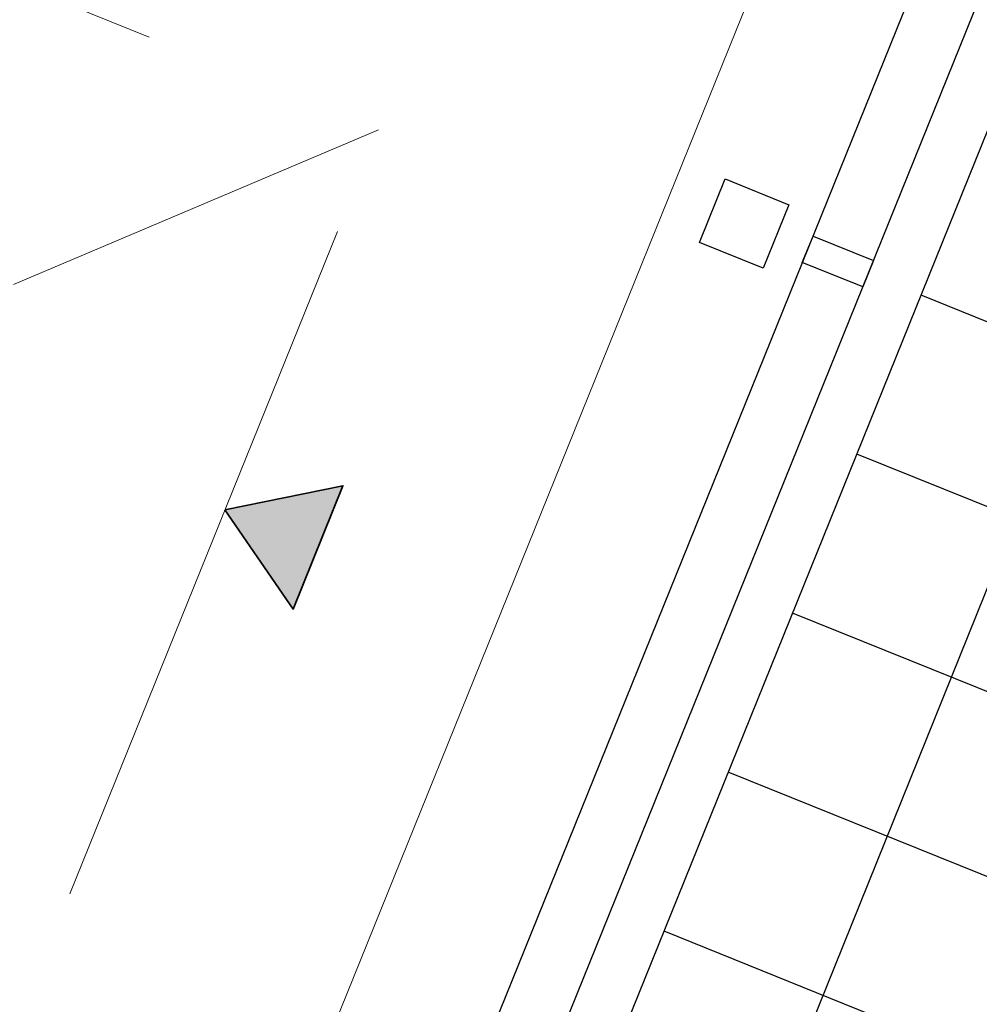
# Model space of a CAD drawing. Header units: millimetres. Extents: x -526411 to -400573, y 47353 to 130199.
# Tile 295 of 543: x -475359 to -473680, y 93719 to 95442. Entities that reach past the tile are written whole.
import ezdxf

# ---------------------------------------------------------------- set-up
doc = ezdxf.new("R2010")
doc.units = ezdxf.units.MM
for name, pattern in [('IMPORT-AI-Linetype-311 _2_', [84.433218, 56.288812, -28.144406]), ('IMPORT-AI-Linetype-314 _2_', [84.433218, 56.288812, -28.144406]), ('IMPORT-AI-Linetype-317 _2_', [84.433218, 56.288812, -28.144406]), ('IMPORT-AI-Linetype-318 _2_', [84.433218, 56.288812, -28.144406]), ('IMPORT-AI-Linetype-321 _2_', [84.433218, 56.288812, -28.144406]), ('IMPORT-AI-Linetype-324 _2_', [84.433218, 56.288812, -28.144406])]:
    doc.linetypes.add(name, pattern=pattern)
for name, color, linetype, lineweight in [('01_ALGEMEEN', 7, 'Continuous', 18), ('65_BRANDWEERSYMBOLEN', 7, 'Continuous', 18), ('m-pg-03_AI_dwg', 8, 'Continuous', 18)]:
    doc.layers.add(name, color=color, linetype=linetype, lineweight=lineweight)

# ---------------------------------------------------------------- blocks, each defined once
blk = doc.blocks.new('m-pg-03_AI_dwg_block 14-638982-3e Verdieping - Percelen telling LI')
at = {"layer": '01_ALGEMEEN', "color": 253, "lineweight": 25}
blk.add_line((-606.23, -186.868), (-239.284, 721.361), dxfattribs=at)
blk = doc.blocks.new('m-pg-03_AI_dwg_block 17-638985-3e Verdieping - Percelen telling LI')
at = {"layer": '01_ALGEMEEN', "color": 253, "lineweight": 25}
blk.add_line((-613.267, -192.287), (-240.083, 731.4), dxfattribs=at)
blk = doc.blocks.new('m-pg-03_AI_dwg_block 18-638986-3e Verdieping - Percelen telling LI')
at = {"layer": '01_ALGEMEEN', "color": 253, "lineweight": 25}
blk.add_line((-618.029, -190.364), (-246.534, 729.153), dxfattribs=at)
blk = doc.blocks.new('m-pg-03_AI_dwg_block 383-639351-3e Verdieping - Percelen telling LI')
at = {"layer": '01_ALGEMEEN', "color": 253, "lineweight": 25}
for p, q in [((-304.674, 388.058), (-303.228, 391.638)), ((-316.272, 359.354), (-304.674, 388.058)), ((-317.115, 357.266), (-316.272, 359.354)), ((-328.713, 328.561), (-317.115, 357.266)), ((-329.556, 326.474), (-328.713, 328.561)), ((-341.154, 297.77), (-329.556, 326.474)), ((-341.998, 295.682), (-341.154, 297.77)), ((-353.595, 266.978), (-341.998, 295.682)), ((-354.856, 263.858), (-353.595, 266.978))]:
    blk.add_line(p, q, dxfattribs=at)
blk = doc.blocks.new('m-pg-03_AI_dwg_block 384-639352-3e Verdieping - Percelen telling LI')
at = {"layer": '01_ALGEMEEN', "color": 253, "lineweight": 25}
for p, q in [((-319.29, 393.959), (-317.84, 397.547)), ((-330.888, 365.255), (-319.29, 393.959)), ((-331.731, 363.167), (-330.888, 365.255)), ((-343.329, 334.462), (-331.731, 363.167)), ((-344.172, 332.375), (-343.329, 334.462)), ((-355.77, 303.671), (-344.172, 332.375)), ((-356.613, 301.583), (-355.77, 303.671)), ((-368.211, 272.879), (-356.613, 301.583)), ((-369.468, 269.766), (-368.211, 272.879))]:
    blk.add_line(p, q, dxfattribs=at)
blk = doc.blocks.new('m-pg-03_AI_dwg_block 385-639353-3e Verdieping - Percelen telling LI')
at = {"layer": '01_ALGEMEEN', "color": 253, "lineweight": 25}
blk.add_line((-320.644, 411.783), (-358.222, 426.974), dxfattribs=at)
blk = doc.blocks.new('m-pg-03_AI_dwg_block 436-639404-3e Verdieping - Percelen telling LI')
at = {"layer": '01_ALGEMEEN', "color": 253, "lineweight": 25}
for p, q in [((-339.323, 375.615), (-373.409, 389.385)), ((-335.83, 374.204), (-339.323, 375.615))]:
    blk.add_line(p, q, dxfattribs=at)
blk = doc.blocks.new('m-pg-03_AI_dwg_block 437-639405-3e Verdieping - Percelen telling LI')
at = {"layer": '01_ALGEMEEN', "color": 253, "lineweight": 25}
for p, q in [((-344.381, 363.088), (-378.463, 376.865)), ((-340.885, 361.674), (-344.381, 363.088))]:
    blk.add_line(p, q, dxfattribs=at)
blk = doc.blocks.new('m-pg-03_AI_dwg_block 438-639406-3e Verdieping - Percelen telling LI')
at = {"layer": '01_ALGEMEEN', "color": 253, "lineweight": 25}
blk.add_line((-325.698, 399.263), (-363.288, 414.445), dxfattribs=at)
blk = doc.blocks.new('m-pg-03_AI_dwg_block 439-639407-3e Verdieping - Percelen telling LI')
at = {"layer": '01_ALGEMEEN', "color": 253, "lineweight": 25}
for p, q in [((-334.264, 388.147), (-368.343, 401.915)), ((-330.764, 386.733), (-334.264, 388.147))]:
    blk.add_line(p, q, dxfattribs=at)
blk = doc.blocks.new('m-pg-03_AI_dwg_block 440-639408-3e Verdieping - Percelen telling LI')
at = {"layer": '01_ALGEMEEN', "color": 253, "lineweight": 25, "flags": 128}
blk.add_lwpolyline([(-370.673, 429.089), (-375.683, 431.117), (-373.656, 436.129), (-368.647, 434.097)], close=True, dxfattribs=at)
blk = doc.blocks.new('m-pg-03_AI_dwg_block 441-639409-3e Verdieping - Percelen telling LI')
at = {"layer": '01_ALGEMEEN', "color": 253, "lineweight": 25, "flags": 128}
blk.add_lwpolyline([(-367.577, 429.536), (-366.733, 431.622), (-361.971, 429.699), (-362.815, 427.618)], close=True, dxfattribs=at)
blk = doc.blocks.new('m-pg-03_AI_dwg_block 1063-640031-3e Verdieping - Percelen telling LI')
at = {"layer": '01_ALGEMEEN', "color": 253, "lineweight": 25}
blk.add_line((-501.59, 36.058), (-226.754, 716.304), dxfattribs=at)
blk = doc.blocks.new('m-pg-03_AI_dwg_block 2-641149-3e Verdieping - Percelen telling LI')
for name in ['m-pg-03_AI_dwg_block 17-638985-3e Verdieping - Percelen telling LI', 'm-pg-03_AI_dwg_block 18-638986-3e Verdieping - Percelen telling LI', 'm-pg-03_AI_dwg_block 14-638982-3e Verdieping - Percelen telling LI', 'm-pg-03_AI_dwg_block 1063-640031-3e Verdieping - Percelen telling LI', 'm-pg-03_AI_dwg_block 440-639408-3e Verdieping - Percelen telling LI', 'm-pg-03_AI_dwg_block 441-639409-3e Verdieping - Percelen telling LI', 'm-pg-03_AI_dwg_block 385-639353-3e Verdieping - Percelen telling LI', 'm-pg-03_AI_dwg_block 438-639406-3e Verdieping - Percelen telling LI', 'm-pg-03_AI_dwg_block 439-639407-3e Verdieping - Percelen telling LI', 'm-pg-03_AI_dwg_block 384-639352-3e Verdieping - Percelen telling LI', 'm-pg-03_AI_dwg_block 383-639351-3e Verdieping - Percelen telling LI', 'm-pg-03_AI_dwg_block 436-639404-3e Verdieping - Percelen telling LI', 'm-pg-03_AI_dwg_block 437-639405-3e Verdieping - Percelen telling LI']:
    blk.add_blockref(name, (0, 0))
blk = doc.blocks.new('m-pg-03_AI_dwg_block 2548-641517-3e Verdieping - Percelen telling LI')
at = {"layer": '01_ALGEMEEN', "color": 133}
blk.add_open_spline([(-114.812, 682.912), (-114.812, 682.912), (-476.635, -212.661), (-476.635, -212.661)], degree=3, dxfattribs=at)
blk = doc.blocks.new('m-pg-03_AI_dwg_block 3272-642241-3e Verdieping - Percelen telling LI')
at = {"layer": '01_ALGEMEEN', "color": 213, "lineweight": 13}
blk.add_line((-255.495, 738.128), (-628.929, -186.091), dxfattribs=at)
blk = doc.blocks.new('m-pg-03_AI_dwg_block 8053-647021-3e Verdieping - Percelen telling LI')
at = {"layer": '65_BRANDWEERSYMBOLEN', "color": 133, "linetype": 'IMPORT-AI-Linetype-311 _2_', "flags": 128}
blk.add_lwpolyline([(-627.788, 531.695), (-400.961, 439.993), (-459.025, 296.38), (-685.853, 388.083)], close=True, dxfattribs=at)
blk = doc.blocks.new('m-pg-03_AI_dwg_block 8056-647024-3e Verdieping - Percelen telling LI')
at = {"layer": '65_BRANDWEERSYMBOLEN', "color": 133, "linetype": 'IMPORT-AI-Linetype-314 _2_'}
blk.add_line((-429.732, 427.815), (-400.961, 439.993), dxfattribs=at)
blk = doc.blocks.new('m-pg-03_AI_dwg_block 8059-647027-3e Verdieping - Percelen telling LI')
at = {"layer": '65_BRANDWEERSYMBOLEN', "color": 133, "linetype": 'IMPORT-AI-Linetype-317 _2_', "flags": 128}
blk.add_lwpolyline([(-627.788, 531.695), (-400.961, 439.993), (-459.025, 296.38), (-685.853, 388.083)], close=True, dxfattribs=at)
blk = doc.blocks.new('m-pg-03_AI_dwg_block 8100-647067-3e Verdieping - Percelen telling LI')
at = {"layer": '65_BRANDWEERSYMBOLEN', "color": 53, "lineweight": 35, "flags": 128}
blk.add_lwpolyline([(-413.065, 410.054), (-407.685, 402.236), (-403.765, 411.947)], close=True, dxfattribs=at)
blk = doc.blocks.new('m-pg-03_AI_dwg_block 8101-647068-3e Verdieping - Percelen telling LI')
at = {"layer": '65_BRANDWEERSYMBOLEN'}
blk.add_hatch(color=10, dxfattribs=at).paths.add_polyline_path([(-407.685, 402.236), (-403.765, 411.947), (-413.065, 410.054)], flags=0)
at = {"layer": '65_BRANDWEERSYMBOLEN', "color": 133, "flags": 128}
blk.add_lwpolyline([(-413.065, 410.054), (-407.685, 402.236), (-403.765, 411.947)], close=True, dxfattribs=at)
blk = doc.blocks.new('m-pg-03_AI_dwg_block 8099-647069-3e Verdieping - Percelen telling LI')
for name in ['m-pg-03_AI_dwg_block 8100-647067-3e Verdieping - Percelen telling LI', 'm-pg-03_AI_dwg_block 8101-647068-3e Verdieping - Percelen telling LI']:
    blk.add_blockref(name, (0, 0))
blk = doc.blocks.new('m-pg-03_AI_dwg_block 8052-647076-3e Verdieping - Percelen telling LI')
for name in ['m-pg-03_AI_dwg_block 8053-647021-3e Verdieping - Percelen telling LI', 'm-pg-03_AI_dwg_block 8059-647027-3e Verdieping - Percelen telling LI', 'm-pg-03_AI_dwg_block 8056-647024-3e Verdieping - Percelen telling LI', 'm-pg-03_AI_dwg_block 8099-647069-3e Verdieping - Percelen telling LI']:
    blk.add_blockref(name, (0, 0))
blk = doc.blocks.new('m-pg-03_AI_dwg_block 8109-647077-3e Verdieping - Percelen telling LI')
at = {"layer": '65_BRANDWEERSYMBOLEN', "color": 133, "linetype": 'IMPORT-AI-Linetype-318 _2_', "flags": 128}
blk.add_lwpolyline([(-627.788, 531.695), (-400.961, 439.993), (-459.025, 296.38), (-685.853, 388.083)], close=True, dxfattribs=at)
blk = doc.blocks.new('m-pg-03_AI_dwg_block 8112-647080-3e Verdieping - Percelen telling LI')
at = {"layer": '65_BRANDWEERSYMBOLEN', "color": 133, "linetype": 'IMPORT-AI-Linetype-321 _2_'}
blk.add_line((-429.732, 427.815), (-400.961, 439.993), dxfattribs=at)
blk = doc.blocks.new('m-pg-03_AI_dwg_block 8115-647083-3e Verdieping - Percelen telling LI')
at = {"layer": '65_BRANDWEERSYMBOLEN', "color": 133, "linetype": 'IMPORT-AI-Linetype-324 _2_', "flags": 128}
blk.add_lwpolyline([(-627.788, 531.695), (-400.961, 439.993), (-459.025, 296.38), (-685.853, 388.083)], close=True, dxfattribs=at)
blk = doc.blocks.new('m-pg-03_AI_dwg_block 8156-647123-3e Verdieping - Percelen telling LI')
at = {"layer": '65_BRANDWEERSYMBOLEN', "color": 53, "lineweight": 35, "flags": 128}
blk.add_lwpolyline([(-413.065, 410.054), (-407.685, 402.236), (-403.765, 411.947)], close=True, dxfattribs=at)
blk = doc.blocks.new('m-pg-03_AI_dwg_block 8157-647124-3e Verdieping - Percelen telling LI')
at = {"layer": '65_BRANDWEERSYMBOLEN'}
blk.add_hatch(color=10, dxfattribs=at).paths.add_polyline_path([(-407.685, 402.236), (-403.765, 411.947), (-413.065, 410.054)], flags=0)
at = {"layer": '65_BRANDWEERSYMBOLEN', "color": 133, "flags": 128}
blk.add_lwpolyline([(-413.065, 410.054), (-407.685, 402.236), (-403.765, 411.947)], close=True, dxfattribs=at)
blk = doc.blocks.new('m-pg-03_AI_dwg_block 8155-647125-3e Verdieping - Percelen telling LI')
for name in ['m-pg-03_AI_dwg_block 8156-647123-3e Verdieping - Percelen telling LI', 'm-pg-03_AI_dwg_block 8157-647124-3e Verdieping - Percelen telling LI']:
    blk.add_blockref(name, (0, 0))
blk = doc.blocks.new('m-pg-03_AI_dwg_block 8108-647132-3e Verdieping - Percelen telling LI')
for name in ['m-pg-03_AI_dwg_block 8109-647077-3e Verdieping - Percelen telling LI', 'm-pg-03_AI_dwg_block 8115-647083-3e Verdieping - Percelen telling LI', 'm-pg-03_AI_dwg_block 8112-647080-3e Verdieping - Percelen telling LI', 'm-pg-03_AI_dwg_block 8155-647125-3e Verdieping - Percelen telling LI']:
    blk.add_blockref(name, (0, 0))
blk = doc.blocks.new('m-pg-03_AI_dwg-638970-3e Verdieping - Percelen telling LI')
for name in ['m-pg-03_AI_dwg_block 2-641149-3e Verdieping - Percelen telling LI', 'm-pg-03_AI_dwg_block 2548-641517-3e Verdieping - Percelen telling LI', 'm-pg-03_AI_dwg_block 3272-642241-3e Verdieping - Percelen telling LI', 'm-pg-03_AI_dwg_block 8052-647076-3e Verdieping - Percelen telling LI', 'm-pg-03_AI_dwg_block 8108-647132-3e Verdieping - Percelen telling LI']:
    blk.add_blockref(name, (0, 0))

msp = doc.modelspace()

# ---------------------------------------------------------------- block references
at = {"layer": 'm-pg-03_AI_dwg', "color": 133, "xscale": 22.2068924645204, "yscale": 22.2068924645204, "zscale": 22.2068924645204}
msp.add_blockref('m-pg-03_AI_dwg-638970-3e Verdieping - Percelen telling LI', (-465826.5, 85478), dxfattribs=at)

doc.saveas('drawing.dxf')
